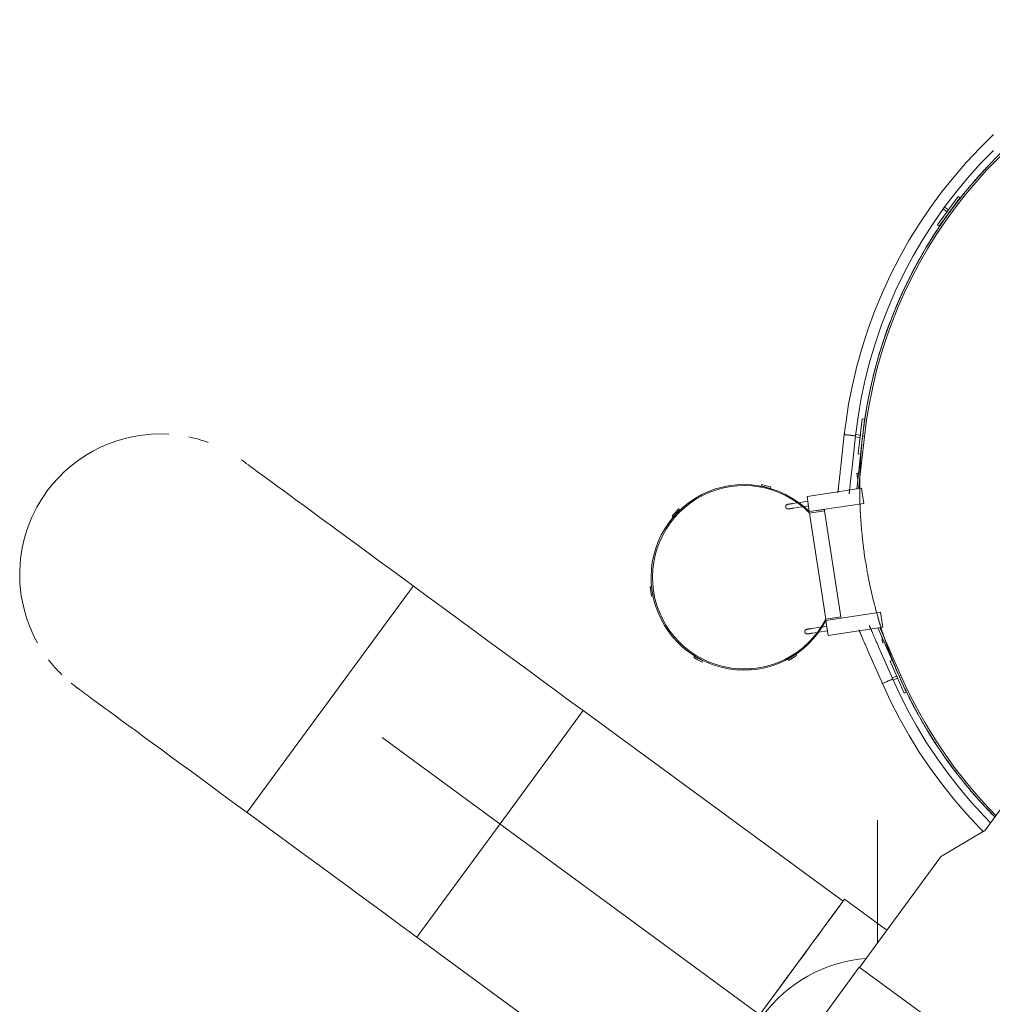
# Model space of a CAD drawing. Header units: metres. Extents: x 135583 to 135939, y 457896 to 458258.
# Tile 436 of 599: x 135774.72 to 135778.87, y 458016.56 to 458020.77. Entities that reach past the tile are written whole.
import ezdxf

# ---------------------------------------------------------------- set-up
doc = ezdxf.new("R2010")
doc.units = ezdxf.units.M
doc.linetypes.add('Hidden', pattern=[4, 2, -2])
doc.layers.add('NIEUWE INSTALLATIE', color=250, linetype='Continuous', lineweight=0)

msp = doc.modelspace()

# ---------------------------------------------------------------- linework, layer by layer
at = {"layer": 'NIEUWE INSTALLATIE'}
for p, q in [((135778.6356, 458019.8924), (135778.724, 458020.0136)), ((135778.7321, 458020.0077), (135778.6437, 458019.8865)), ((135778.724, 458020.0136), (135778.7321, 458020.0077)), ((135778.6769, 458019.9489), (135778.662, 458019.9598)), ((135778.6663, 458019.969), (135778.6828, 458019.957)), ((135778.6828, 458019.957), (135778.6769, 458019.9489)), ((135778.6437, 458019.8865), (135778.6356, 458019.8924)), ((135778.298, 458018.9151), (135778.3145, 458019.0642)), ((135778.3145, 458019.0642), (135778.3244, 458019.0631)), ((135778.3244, 458019.0631), (135778.3167, 458018.9936)), ((135778.2219, 458018.8481), (135778.2383, 458018.9972)), ((135778.2863, 458018.9919), (135778.2699, 458018.8428)), ((135778.3057, 458018.9847), (135778.2853, 458018.9869)), ((135778.2864, 458018.9969), (135778.3068, 458018.9946)), ((135778.2914, 458018.7646), (135778.3162, 458018.9886)), ((135778.3241, 458018.9877), (135778.2996, 458018.7659)), ((135778.3068, 458018.9946), (135778.3057, 458018.9847)), ((135778.3162, 458018.9886), (135778.3241, 458018.9877)), ((135778.3162, 458018.9886), (135778.3241, 458018.9877)), ((135778.3079, 458018.914), (135778.298, 458018.9151)), ((135778.2988, 458018.8315), (135778.2917, 458018.8304)), ((135778.2957, 458018.8037), (135778.2917, 458018.8304)), ((135777.8858, 458018.7832), (135777.8842, 458018.7769)), ((135777.9052, 458018.7784), (135777.8858, 458018.7832)), ((135777.9246, 458018.7736), (135777.9052, 458018.7784)), ((135777.923, 458018.7673), (135777.9246, 458018.7736)), ((135778.3015, 458018.7661), (135778.3004, 458018.7732)), ((135778.0791, 458018.7321), (135778.3114, 458018.7677)), ((135778.0791, 458018.7321), (135778.0889, 458018.6679)), ((135778.2587, 458018.7422), (135778.2589, 458018.7431)), ((135778.3212, 458018.7034), (135778.3114, 458018.7677)), ((135778.0386, 458018.7057), (135778.0164, 458018.7023)), ((135778.0821, 458018.7124), (135778.0427, 458018.7063)), ((135778.0633, 458018.6892), (135778.0851, 458018.6926)), ((135778.3212, 458018.7034), (135778.0889, 458018.6679)), ((135777.5172, 458018.665), (135777.5034, 458018.6504)), ((135777.5034, 458018.6504), (135777.5082, 458018.646)), ((135777.5309, 458018.6795), (135777.5172, 458018.665)), ((135777.5356, 458018.6751), (135777.5309, 458018.6795)), ((135778.0195, 458018.6825), (135778.057, 458018.6883)), ((135778.1532, 458018.6777), (135778.0889, 458018.6679)), ((135778.0898, 458018.6619), (135778.1541, 458018.6718)), ((135778.1591, 458018.2092), (135778.0898, 458018.6619)), ((135778.1541, 458018.6718), (135778.1532, 458018.6777)), ((135778.1541, 458018.6718), (135778.2233, 458018.219)), ((135777.4151, 458018.3473), (135777.4087, 458018.3463)), ((135777.4087, 458018.3463), (135777.4117, 458018.3266)), ((135777.4117, 458018.3266), (135777.4148, 458018.3068)), ((135777.4148, 458018.3068), (135777.4212, 458018.3078)), ((135778.3923, 458018.2388), (135778.16, 458018.2033)), ((135778.4021, 458018.1746), (135778.3923, 458018.2388)), ((135778.2233, 458018.219), (135778.1591, 458018.2092)), ((135778.16, 458018.2033), (135778.2242, 458018.2131)), ((135778.16, 458018.2033), (135778.1698, 458018.139)), ((135778.2242, 458018.2131), (135778.2233, 458018.219)), ((135778.1372, 458018.1745), (135778.0981, 458018.1685)), ((135778.1011, 458018.1488), (135778.1233, 458018.1521)), ((135778.1274, 458018.1528), (135778.1668, 458018.1588)), ((135778.1637, 458018.1786), (135778.1419, 458018.1752)), ((135778.1698, 458018.139), (135778.4021, 458018.1746)), ((135778.3001, 458018.1638), (135778.3004, 458018.1629)), ((135778.4727, 458017.9652), (135778.3821, 458018.1715)), ((135778.3903, 458018.1728), (135778.48, 458017.9684)), ((135778.3933, 458018.166), (135778.3922, 458018.173)), ((135778.402, 458018.1088), (135778.398, 458018.1355)), ((135778.4092, 458018.1099), (135778.402, 458018.1088)), ((135778.0347, 458018.0533), (135778.0313, 458018.0588)), ((135778.401, 458017.9337), (135778.3407, 458018.0711)), ((135778.3849, 458018.0905), (135778.3845, 458018.0914)), ((135778.3849, 458018.0905), (135778.4452, 458017.9531)), ((135777.5992, 458018.0506), (135777.596, 458018.0449)), ((135777.596, 458018.0449), (135777.6135, 458018.0351)), ((135777.6135, 458018.0351), (135777.6309, 458018.0254)), ((135777.6309, 458018.0254), (135777.6341, 458018.031)), ((135777.9972, 458018.038), (135778.0006, 458018.0325)), ((135778.0006, 458018.0325), (135778.0177, 458018.0429)), ((135778.0177, 458018.0429), (135778.0347, 458018.0533)), ((135778.4334, 458018.0298), (135778.4426, 458018.0339)), ((135778.4937, 458017.8925), (135778.4334, 458018.0298)), ((135778.4427, 458017.9575), (135778.4615, 458017.9657)), ((135778.4452, 458017.9531), (135778.4448, 458017.9529)), ((135778.4655, 458017.9566), (135778.4468, 458017.9483)), ((135778.4615, 458017.9657), (135778.4655, 458017.9566)), ((135778.48, 458017.9684), (135778.4727, 458017.9652)), ((135778.48, 458017.9684), (135778.4727, 458017.9652)), ((135778.4727, 458017.9652), (135778.5028, 458017.8965)), ((135778.5028, 458017.8965), (135778.4937, 458017.8925)), ((135776.7685, 458017.3345), (135777.1235, 458017.8181)), ((135777.1235, 458017.8181), (135776.7685, 458017.3345)), ((135778.2328, 458017.0038), (135777.1235, 458017.8181)), ((135778.9549, 458017.4646), (135778.837, 458017.304)), ((135778.3805, 458016.9508), (135778.3805, 458017.3507)), ((135776.4134, 458016.8508), (135776.7685, 458017.3345)), ((135776.7685, 458017.3345), (135776.4134, 458016.8508)), ((135778.8357, 458017.305), (135778.6483, 458017.1935)), ((135778.6496, 458017.1925), (135778.3035, 458016.7214)), ((135777.8778, 458016.5201), (135778.2396, 458017.0127)), ((135778.4201, 458016.8801), (135778.2396, 458017.0127)), ((135778.3805, 458016.8263), (135778.3805, 458016.9507)), ((135776.4134, 458016.8508), (135777.5227, 458016.0365)), ((135778.3022, 458016.7224), (135777.8116, 458016.0546)), ((135778.3022, 458016.7224), (135778.6258, 458016.4846))]:
    msp.add_line(p, q, dxfattribs=at)
at = {"layer": 'NIEUWE INSTALLATIE', "linetype": 'Hidden'}
for p, q in [((135776.0428, 458017.8668), (135776.3978, 458018.35)), ((135776.0428, 458017.8668), (135776.3978, 458018.35)), ((135775.688, 458017.3839), (135776.0428, 458017.8668)), ((135775.688, 458017.3839), (135776.0428, 458017.8668)), ((135777.877, 458016.5192), (135776.0428, 458017.8668)), ((135777.877, 458016.5192), (135776.0428, 458017.8668))]:
    msp.add_line(p, q, dxfattribs=at)
at = {"layer": 'NIEUWE INSTALLATIE', "flags": 128}
for points in [[(135778.8759, 458020.2789), (135778.8167, 458020.2206), (135778.7598, 458020.1599), (135778.7054, 458020.0971), (135778.6536, 458020.0321), (135778.6044, 458019.9651), (135778.5579, 458019.8961), (135778.5143, 458019.8254), (135778.4735, 458019.753), (135778.4356, 458019.679), (135778.4007, 458019.6035), (135778.3688, 458019.5268), (135778.3401, 458019.4488), (135778.3144, 458019.3697), (135778.292, 458019.2896), (135778.2728, 458019.2088), (135778.2568, 458019.1272), (135778.2442, 458019.045), (135778.2383, 458018.9972)], [(135778.2863, 458018.9919), (135778.2968, 458019.0724), (135778.3106, 458019.1524), (135778.3275, 458019.2318), (135778.3476, 458019.3105), (135778.3708, 458019.3883), (135778.3971, 458019.4651), (135778.4265, 458019.5408), (135778.4589, 458019.6153), (135778.4942, 458019.6884), (135778.5324, 458019.76), (135778.5735, 458019.8301), (135778.6173, 458019.8984), (135778.6638, 458019.965), (135778.7129, 458020.0296), (135778.7646, 458020.0923), (135778.8188, 458020.1528), (135778.8753, 458020.211)], [(135777.1235, 458017.8181), (135777.0655, 458017.8607), (135777.0076, 458017.9033), (135776.9498, 458017.9457), (135776.8924, 458017.9878), (135776.8353, 458018.0298), (135776.7786, 458018.0713), (135776.7226, 458018.1125), (135776.6671, 458018.1532), (135776.6124, 458018.1934), (135776.5585, 458018.233), (135776.5055, 458018.2719), (135776.4535, 458018.31), (135776.4026, 458018.3474), (135776.3528, 458018.384), (135776.3043, 458018.4196), (135776.257, 458018.4543), (135776.2112, 458018.4879), (135776.1668, 458018.5205), (135776.1239, 458018.552), (135776.0827, 458018.5823), (135776.0431, 458018.6113), (135776.0052, 458018.6391), (135775.9691, 458018.6656), (135775.9349, 458018.6907), (135775.9026, 458018.7145), (135775.8722, 458018.7368), (135775.8438, 458018.7576), (135775.8175, 458018.7769), (135775.7933, 458018.7947), (135775.7712, 458018.811), (135775.7512, 458018.8256), (135775.7335, 458018.8386), (135775.718, 458018.85), (135775.7047, 458018.8598), (135775.6937, 458018.8678), (135775.685, 458018.8742), (135775.6785, 458018.879), (135775.6744, 458018.882), (135775.6726, 458018.8833)], [(135778.2109, 458018.7487), (135778.2109, 458018.7488), (135778.2109, 458018.749), (135778.211, 458018.7494), (135778.211, 458018.7499), (135778.2111, 458018.7507), (135778.2112, 458018.7515), (135778.2113, 458018.7525), (135778.2114, 458018.7537), (135778.2116, 458018.755), (135778.2118, 458018.7565), (135778.2119, 458018.7581), (135778.2121, 458018.7599), (135778.2123, 458018.7618), (135778.2126, 458018.7639), (135778.2128, 458018.766), (135778.2131, 458018.7683), (135778.2133, 458018.7708), (135778.2136, 458018.7733), (135778.2139, 458018.776), (135778.2142, 458018.7788), (135778.2145, 458018.7817), (135778.2149, 458018.7847), (135778.2152, 458018.7879), (135778.2156, 458018.7911), (135778.2159, 458018.7944), (135778.2163, 458018.7978), (135778.2167, 458018.8012), (135778.2171, 458018.8048), (135778.2175, 458018.8084), (135778.2179, 458018.8121), (135778.2183, 458018.8158), (135778.2187, 458018.8196), (135778.2191, 458018.8234), (135778.2196, 458018.8273), (135778.22, 458018.8312), (135778.2204, 458018.8351), (135778.2209, 458018.8391), (135778.2213, 458018.843), (135778.2218, 458018.847), (135778.2219, 458018.8481)], [(135778.2699, 458018.8428), (135778.2694, 458018.8388), (135778.269, 458018.8348), (135778.2686, 458018.8309), (135778.2681, 458018.8269), (135778.2677, 458018.823), (135778.2673, 458018.8191), (135778.2668, 458018.8153), (135778.2664, 458018.8115), (135778.266, 458018.8078), (135778.2656, 458018.8041), (135778.2652, 458018.8004), (135778.2648, 458018.7969), (135778.2644, 458018.7934), (135778.264, 458018.79), (135778.2637, 458018.7866), (135778.2633, 458018.7834), (135778.263, 458018.7803), (135778.2626, 458018.7772), (135778.2623, 458018.7743), (135778.262, 458018.7715), (135778.2617, 458018.7688), (135778.2614, 458018.7662), (135778.2611, 458018.7637), (135778.2609, 458018.7613), (135778.2606, 458018.7591), (135778.2604, 458018.757), (135778.2602, 458018.7551), (135778.26, 458018.7533), (135778.2598, 458018.7516), (135778.2596, 458018.7501), (135778.2595, 458018.7488), (135778.2594, 458018.7475), (135778.2592, 458018.7465), (135778.2591, 458018.7456), (135778.2591, 458018.7448), (135778.259, 458018.7442), (135778.2589, 458018.7438), (135778.2589, 458018.7435), (135778.2589, 458018.7434)], [(135778.2109, 458018.7491), (135778.2109, 458018.7488), (135778.2109, 458018.7487)], [(135778.2589, 458018.7434), (135778.2589, 458018.7435), (135778.2589, 458018.7437)], [(135777.9883, 458018.6879), (135777.9882, 458018.6883), (135777.9882, 458018.6887), (135777.9882, 458018.6891), (135777.9882, 458018.6895), (135777.9882, 458018.6899), (135777.9882, 458018.6903), (135777.9883, 458018.6907), (135777.9883, 458018.6911), (135777.9884, 458018.6915), (135777.9885, 458018.6919), (135777.9886, 458018.6922), (135777.9887, 458018.6926), (135777.9888, 458018.693), (135777.989, 458018.6934), (135777.9892, 458018.6937), (135777.9893, 458018.6941), (135777.9895, 458018.6944), (135777.9897, 458018.6948), (135777.99, 458018.6951), (135777.9902, 458018.6954), (135777.9905, 458018.6958), (135777.9907, 458018.6961), (135777.991, 458018.6964), (135777.9913, 458018.6966), (135777.9916, 458018.6969), (135777.9919, 458018.6972), (135777.9922, 458018.6974), (135777.9925, 458018.6976), (135777.9928, 458018.6979), (135777.9932, 458018.6981), (135777.9935, 458018.6983), (135777.9939, 458018.6984), (135777.9943, 458018.6986), (135777.9946, 458018.6988), (135777.995, 458018.6989), (135777.9954, 458018.699), (135777.9958, 458018.6991), (135777.9962, 458018.6992), (135777.9966, 458018.6993), (135777.9967, 458018.6993)], [(135778.0164, 458018.7023), (135778.0156, 458018.7022), (135778.0149, 458018.7021), (135778.0141, 458018.702), (135778.0133, 458018.7018), (135778.0125, 458018.7017), (135778.0117, 458018.7016), (135778.011, 458018.7015), (135778.0102, 458018.7014), (135778.0095, 458018.7012), (135778.0087, 458018.7011), (135778.008, 458018.701), (135778.0073, 458018.7009), (135778.0066, 458018.7008), (135778.0059, 458018.7007), (135778.0053, 458018.7006), (135778.0046, 458018.7005), (135778.004, 458018.7004), (135778.0034, 458018.7003), (135778.0028, 458018.7002), (135778.0022, 458018.7001), (135778.0017, 458018.7001), (135778.0012, 458018.7), (135778.0007, 458018.6999), (135778.0002, 458018.6998), (135777.9998, 458018.6998), (135777.9994, 458018.6997), (135777.999, 458018.6996), (135777.9986, 458018.6996), (135777.9983, 458018.6995), (135777.998, 458018.6995), (135777.9977, 458018.6995), (135777.9975, 458018.6994), (135777.9973, 458018.6994), (135777.9971, 458018.6994), (135777.9969, 458018.6993), (135777.9968, 458018.6993), (135777.9967, 458018.6993), (135777.9967, 458018.6993), (135777.9967, 458018.6993)], [(135777.9967, 458018.6993), (135777.9967, 458018.6993), (135777.9967, 458018.6993), (135777.9968, 458018.6993), (135777.9969, 458018.6993), (135777.9971, 458018.6994), (135777.9972, 458018.6994), (135777.9974, 458018.6994), (135777.9977, 458018.6994), (135777.9979, 458018.6995), (135777.9982, 458018.6995), (135777.9985, 458018.6996), (135777.9989, 458018.6996), (135777.9993, 458018.6997), (135777.9997, 458018.6998), (135778.0001, 458018.6998), (135778.0006, 458018.6999), (135778.0011, 458018.7), (135778.0016, 458018.7), (135778.0021, 458018.7001), (135778.0027, 458018.7002), (135778.0032, 458018.7003), (135778.0038, 458018.7004), (135778.0045, 458018.7005), (135778.0051, 458018.7006), (135778.0058, 458018.7007), (135778.0064, 458018.7008), (135778.0071, 458018.7009), (135778.0078, 458018.701), (135778.0085, 458018.7011), (135778.0093, 458018.7012), (135778.01, 458018.7013), (135778.0108, 458018.7014), (135778.0115, 458018.7016), (135778.0123, 458018.7017), (135778.0131, 458018.7018), (135778.0139, 458018.7019), (135778.0146, 458018.702), (135778.0154, 458018.7022), (135778.0162, 458018.7023), (135778.0164, 458018.7023)], [(135777.9997, 458018.6795), (135777.9993, 458018.6795), (135777.9989, 458018.6794), (135777.9985, 458018.6794), (135777.9981, 458018.6794), (135777.9977, 458018.6794), (135777.9973, 458018.6794), (135777.9969, 458018.6795), (135777.9965, 458018.6795), (135777.9961, 458018.6796), (135777.9957, 458018.6797), (135777.9953, 458018.6798), (135777.995, 458018.6799), (135777.9946, 458018.6801), (135777.9942, 458018.6802), (135777.9938, 458018.6804), (135777.9935, 458018.6806), (135777.9931, 458018.6808), (135777.9928, 458018.681), (135777.9925, 458018.6812), (135777.9921, 458018.6814), (135777.9918, 458018.6817), (135777.9915, 458018.6819), (135777.9912, 458018.6822), (135777.9909, 458018.6825), (135777.9907, 458018.6828), (135777.9904, 458018.6831), (135777.9902, 458018.6834), (135777.9899, 458018.6837), (135777.9897, 458018.6841), (135777.9895, 458018.6844), (135777.9893, 458018.6848), (135777.9891, 458018.6851), (135777.989, 458018.6855), (135777.9888, 458018.6859), (135777.9887, 458018.6862), (135777.9886, 458018.6866), (135777.9885, 458018.687), (135777.9884, 458018.6874), (135777.9883, 458018.6878), (135777.9883, 458018.6879)], [(135777.9997, 458018.6795), (135777.9997, 458018.6795), (135777.9997, 458018.6795), (135777.9998, 458018.6795), (135777.9999, 458018.6796), (135778.0001, 458018.6796), (135778.0003, 458018.6796), (135778.0005, 458018.6796), (135778.0007, 458018.6797), (135778.001, 458018.6797), (135778.0012, 458018.6798), (135778.0016, 458018.6798), (135778.0019, 458018.6799), (135778.0023, 458018.6799), (135778.0027, 458018.68), (135778.0031, 458018.68), (135778.0036, 458018.6801), (135778.0041, 458018.6802), (135778.0046, 458018.6803), (135778.0051, 458018.6804), (135778.0057, 458018.6804), (135778.0063, 458018.6805), (135778.0069, 458018.6806), (135778.0075, 458018.6807), (135778.0081, 458018.6808), (135778.0088, 458018.6809), (135778.0094, 458018.681), (135778.0101, 458018.6811), (135778.0108, 458018.6812), (135778.0116, 458018.6813), (135778.0123, 458018.6814), (135778.013, 458018.6816), (135778.0138, 458018.6817), (135778.0145, 458018.6818), (135778.0153, 458018.6819), (135778.0161, 458018.682), (135778.0169, 458018.6822), (135778.0177, 458018.6823), (135778.0185, 458018.6824), (135778.0192, 458018.6825), (135778.0195, 458018.6825)], [(135778.0195, 458018.6825), (135778.0187, 458018.6824), (135778.0179, 458018.6823), (135778.0171, 458018.6822), (135778.0163, 458018.6821), (135778.0155, 458018.6819), (135778.0148, 458018.6818), (135778.014, 458018.6817), (135778.0132, 458018.6816), (135778.0125, 458018.6815), (135778.0118, 458018.6814), (135778.011, 458018.6813), (135778.0103, 458018.6811), (135778.0096, 458018.681), (135778.009, 458018.6809), (135778.0083, 458018.6808), (135778.0076, 458018.6807), (135778.007, 458018.6806), (135778.0064, 458018.6806), (135778.0058, 458018.6805), (135778.0053, 458018.6804), (135778.0047, 458018.6803), (135778.0042, 458018.6802), (135778.0037, 458018.6801), (135778.0033, 458018.6801), (135778.0028, 458018.68), (135778.0024, 458018.6799), (135778.002, 458018.6799), (135778.0017, 458018.6798), (135778.0013, 458018.6798), (135778.001, 458018.6797), (135778.0008, 458018.6797), (135778.0005, 458018.6796), (135778.0003, 458018.6796), (135778.0001, 458018.6796), (135778, 458018.6796), (135777.9999, 458018.6795), (135777.9998, 458018.6795), (135777.9997, 458018.6795), (135777.9997, 458018.6795)], [(135778.0699, 458018.1541), (135778.0699, 458018.1545), (135778.0698, 458018.1549), (135778.0698, 458018.1553), (135778.0698, 458018.1557), (135778.0698, 458018.1561), (135778.0699, 458018.1565), (135778.0699, 458018.1569), (135778.07, 458018.1573), (135778.07, 458018.1577), (135778.0701, 458018.1581), (135778.0702, 458018.1585), (135778.0704, 458018.1588), (135778.0705, 458018.1592), (135778.0706, 458018.1596), (135778.0708, 458018.1599), (135778.071, 458018.1603), (135778.0712, 458018.1607), (135778.0714, 458018.161), (135778.0716, 458018.1613), (135778.0718, 458018.1617), (135778.0721, 458018.162), (135778.0724, 458018.1623), (135778.0726, 458018.1626), (135778.0729, 458018.1628), (135778.0732, 458018.1631), (135778.0735, 458018.1634), (135778.0738, 458018.1636), (135778.0741, 458018.1639), (135778.0745, 458018.1641), (135778.0748, 458018.1643), (135778.0752, 458018.1645), (135778.0755, 458018.1646), (135778.0759, 458018.1648), (135778.0763, 458018.165), (135778.0766, 458018.1651), (135778.077, 458018.1652), (135778.0774, 458018.1653), (135778.0778, 458018.1654), (135778.0782, 458018.1655), (135778.0783, 458018.1655)], [(135778.0813, 458018.1457), (135778.0809, 458018.1457), (135778.0805, 458018.1456), (135778.0801, 458018.1456), (135778.0797, 458018.1456), (135778.0793, 458018.1456), (135778.0789, 458018.1457), (135778.0785, 458018.1457), (135778.0781, 458018.1458), (135778.0778, 458018.1458), (135778.0774, 458018.1459), (135778.077, 458018.146), (135778.0766, 458018.1461), (135778.0762, 458018.1463), (135778.0758, 458018.1464), (135778.0755, 458018.1466), (135778.0751, 458018.1468), (135778.0748, 458018.147), (135778.0744, 458018.1472), (135778.0741, 458018.1474), (135778.0738, 458018.1476), (135778.0735, 458018.1479), (135778.0732, 458018.1481), (135778.0729, 458018.1484), (135778.0726, 458018.1487), (135778.0723, 458018.149), (135778.0721, 458018.1493), (135778.0718, 458018.1496), (135778.0716, 458018.1499), (135778.0714, 458018.1503), (135778.0712, 458018.1506), (135778.071, 458018.151), (135778.0708, 458018.1513), (135778.0706, 458018.1517), (135778.0705, 458018.1521), (135778.0703, 458018.1524), (135778.0702, 458018.1528), (135778.0701, 458018.1532), (135778.07, 458018.1536), (135778.0699, 458018.154), (135778.0699, 458018.1541)], [(135778.0981, 458018.1685), (135778.0973, 458018.1684), (135778.0965, 458018.1683), (135778.0957, 458018.1682), (135778.0949, 458018.168), (135778.0941, 458018.1679), (135778.0934, 458018.1678), (135778.0926, 458018.1677), (135778.0919, 458018.1676), (135778.0911, 458018.1675), (135778.0904, 458018.1673), (135778.0897, 458018.1672), (135778.0889, 458018.1671), (135778.0883, 458018.167), (135778.0876, 458018.1669), (135778.0869, 458018.1668), (135778.0863, 458018.1667), (135778.0856, 458018.1666), (135778.085, 458018.1665), (135778.0845, 458018.1664), (135778.0839, 458018.1664), (135778.0834, 458018.1663), (135778.0828, 458018.1662), (135778.0823, 458018.1661), (135778.0819, 458018.166), (135778.0814, 458018.166), (135778.081, 458018.1659), (135778.0806, 458018.1659), (135778.0803, 458018.1658), (135778.08, 458018.1657), (135778.0796, 458018.1657), (135778.0794, 458018.1657), (135778.0791, 458018.1656), (135778.0789, 458018.1656), (135778.0787, 458018.1656), (135778.0786, 458018.1655), (135778.0785, 458018.1655), (135778.0784, 458018.1655), (135778.0783, 458018.1655), (135778.0783, 458018.1655)], [(135778.0783, 458018.1655), (135778.0783, 458018.1655), (135778.0784, 458018.1655), (135778.0784, 458018.1655), (135778.0786, 458018.1655), (135778.0787, 458018.1656), (135778.0789, 458018.1656), (135778.0791, 458018.1656), (135778.0793, 458018.1657), (135778.0796, 458018.1657), (135778.0799, 458018.1657), (135778.0802, 458018.1658), (135778.0805, 458018.1658), (135778.0809, 458018.1659), (135778.0813, 458018.166), (135778.0818, 458018.166), (135778.0822, 458018.1661), (135778.0827, 458018.1662), (135778.0832, 458018.1662), (135778.0837, 458018.1663), (135778.0843, 458018.1664), (135778.0849, 458018.1665), (135778.0855, 458018.1666), (135778.0861, 458018.1667), (135778.0867, 458018.1668), (135778.0874, 458018.1669), (135778.0881, 458018.167), (135778.0888, 458018.1671), (135778.0895, 458018.1672), (135778.0902, 458018.1673), (135778.0909, 458018.1674), (135778.0917, 458018.1675), (135778.0924, 458018.1677), (135778.0932, 458018.1678), (135778.0939, 458018.1679), (135778.0947, 458018.168), (135778.0955, 458018.1681), (135778.0963, 458018.1682), (135778.0971, 458018.1684), (135778.0979, 458018.1685), (135778.0981, 458018.1685)], [(135778.0813, 458018.1457), (135778.0813, 458018.1457), (135778.0814, 458018.1457), (135778.0815, 458018.1458), (135778.0816, 458018.1458), (135778.0817, 458018.1458), (135778.0819, 458018.1458), (135778.0821, 458018.1458), (135778.0823, 458018.1459), (135778.0826, 458018.1459), (135778.0829, 458018.146), (135778.0832, 458018.146), (135778.0836, 458018.1461), (135778.0839, 458018.1461), (135778.0843, 458018.1462), (135778.0848, 458018.1463), (135778.0852, 458018.1463), (135778.0857, 458018.1464), (135778.0862, 458018.1465), (135778.0868, 458018.1466), (135778.0873, 458018.1466), (135778.0879, 458018.1467), (135778.0885, 458018.1468), (135778.0891, 458018.1469), (135778.0898, 458018.147), (135778.0904, 458018.1471), (135778.0911, 458018.1472), (135778.0918, 458018.1473), (135778.0925, 458018.1474), (135778.0932, 458018.1475), (135778.0939, 458018.1477), (135778.0947, 458018.1478), (135778.0954, 458018.1479), (135778.0962, 458018.148), (135778.097, 458018.1481), (135778.0977, 458018.1482), (135778.0985, 458018.1484), (135778.0993, 458018.1485), (135778.1001, 458018.1486), (135778.1009, 458018.1487), (135778.1011, 458018.1488)], [(135778.1011, 458018.1488), (135778.1003, 458018.1486), (135778.0995, 458018.1485), (135778.0987, 458018.1484), (135778.0979, 458018.1483), (135778.0972, 458018.1482), (135778.0964, 458018.148), (135778.0956, 458018.1479), (135778.0949, 458018.1478), (135778.0941, 458018.1477), (135778.0934, 458018.1476), (135778.0927, 458018.1475), (135778.092, 458018.1474), (135778.0913, 458018.1472), (135778.0906, 458018.1471), (135778.0899, 458018.147), (135778.0893, 458018.1469), (135778.0887, 458018.1469), (135778.0881, 458018.1468), (135778.0875, 458018.1467), (135778.0869, 458018.1466), (135778.0864, 458018.1465), (135778.0859, 458018.1464), (135778.0854, 458018.1463), (135778.0849, 458018.1463), (135778.0845, 458018.1462), (135778.084, 458018.1461), (135778.0837, 458018.1461), (135778.0833, 458018.146), (135778.083, 458018.146), (135778.0827, 458018.1459), (135778.0824, 458018.1459), (135778.0822, 458018.1459), (135778.0819, 458018.1458), (135778.0818, 458018.1458), (135778.0816, 458018.1458), (135778.0815, 458018.1458), (135778.0814, 458018.1457), (135778.0814, 458018.1457), (135778.0813, 458018.1457)], [(135778.3005, 458018.1626), (135778.3006, 458018.1626), (135778.3007, 458018.1623)], [(135778.3407, 458018.0711), (135778.3391, 458018.0747), (135778.3375, 458018.0784), (135778.3359, 458018.082), (135778.3343, 458018.0857), (135778.3327, 458018.0893), (135778.3312, 458018.0928), (135778.3296, 458018.0964), (135778.3281, 458018.0999), (135778.3266, 458018.1033), (135778.3251, 458018.1067), (135778.3236, 458018.1101), (135778.3222, 458018.1134), (135778.3207, 458018.1166), (135778.3194, 458018.1197), (135778.318, 458018.1228), (135778.3167, 458018.1258), (135778.3154, 458018.1286), (135778.3142, 458018.1314), (135778.313, 458018.1342), (135778.3119, 458018.1368), (135778.3108, 458018.1393), (135778.3097, 458018.1416), (135778.3087, 458018.1439), (135778.3078, 458018.1461), (135778.3069, 458018.1481), (135778.3061, 458018.15), (135778.3053, 458018.1518), (135778.3045, 458018.1535), (135778.3039, 458018.155), (135778.3033, 458018.1564), (135778.3027, 458018.1577), (135778.3022, 458018.1588), (135778.3018, 458018.1598), (135778.3014, 458018.1606), (135778.3011, 458018.1613), (135778.3009, 458018.1619), (135778.3007, 458018.1623), (135778.3006, 458018.1625), (135778.3005, 458018.1626)], [(135778.3021, 458018.1591), (135778.3026, 458018.158), (135778.3027, 458018.1577)], [(135778.3449, 458018.1817), (135778.3448, 458018.1819), (135778.3448, 458018.182)], [(135778.3448, 458018.182), (135778.3448, 458018.182), (135778.3449, 458018.1818), (135778.345, 458018.1814), (135778.3453, 458018.1809), (135778.3456, 458018.1802), (135778.3459, 458018.1794), (135778.3463, 458018.1785), (135778.3468, 458018.1774), (135778.3473, 458018.1762), (135778.3479, 458018.1748), (135778.3486, 458018.1733), (135778.3493, 458018.1717), (135778.3501, 458018.1699), (135778.3509, 458018.1681), (135778.3518, 458018.1661), (135778.3527, 458018.1639), (135778.3537, 458018.1617), (135778.3547, 458018.1593), (135778.3558, 458018.1569), (135778.3569, 458018.1543), (135778.3581, 458018.1516), (135778.3593, 458018.1488), (135778.3606, 458018.146), (135778.3619, 458018.143), (135778.3632, 458018.14), (135778.3646, 458018.1368), (135778.366, 458018.1336), (135778.3674, 458018.1304), (135778.3689, 458018.127), (135778.3704, 458018.1237), (135778.3719, 458018.1202), (135778.3734, 458018.1167), (135778.375, 458018.1132), (135778.3765, 458018.1096), (135778.3781, 458018.106), (135778.3797, 458018.1024), (135778.3813, 458018.0988), (135778.3829, 458018.0951), (135778.3845, 458018.0915), (135778.3849, 458018.0905)], [(135778.401, 458017.9337), (135778.4359, 458017.8583), (135778.4738, 458017.7843), (135778.5146, 458017.7119), (135778.5583, 458017.6412), (135778.6048, 458017.5723), (135778.6541, 458017.5053), (135778.7059, 458017.4403), (135778.7603, 458017.3774), (135778.8172, 458017.3168), (135778.8318, 458017.3025)], [(135778.8631, 458017.3396), (135778.838, 458017.3648), (135778.783, 458017.4246), (135778.7304, 458017.4865), (135778.6804, 458017.5504), (135778.633, 458017.6163), (135778.5882, 458017.6841), (135778.5462, 458017.7536), (135778.507, 458017.8247), (135778.4707, 458017.8973), (135778.4452, 458017.9531)], [(135774.9624, 458017.916), (135774.9636, 458017.9152), (135774.9671, 458017.9126), (135774.9729, 458017.9084), (135774.981, 458017.9024), (135774.9913, 458017.8948), (135775.004, 458017.8855), (135775.0189, 458017.8745), (135775.0361, 458017.862), (135775.0554, 458017.8477), (135775.077, 458017.8319), (135775.1006, 458017.8146), (135775.1264, 458017.7957), (135775.1542, 458017.7752), (135775.1841, 458017.7533), (135775.2159, 458017.73), (135775.2496, 458017.7052), (135775.2852, 458017.6791), (135775.3226, 458017.6517), (135775.3617, 458017.6229), (135775.4025, 458017.593), (135775.4449, 458017.5618), (135775.4889, 458017.5295), (135775.5344, 458017.4961), (135775.5812, 458017.4617), (135775.6294, 458017.4264), (135775.6789, 458017.3901), (135775.7295, 458017.3529), (135775.7812, 458017.3149), (135775.834, 458017.2762), (135775.8876, 458017.2368), (135775.9421, 458017.1968), (135775.9974, 458017.1562), (135776.0533, 458017.1152), (135776.1098, 458017.0737), (135776.1668, 458017.0319), (135776.2242, 458016.9898), (135776.2818, 458016.9474), (135776.3397, 458016.9049), (135776.3977, 458016.8623), (135776.4134, 458016.8508)]]:
    msp.add_lwpolyline(points, dxfattribs=at)
at = {"layer": 'NIEUWE INSTALLATIE'}
for centre, radius, start, end in [((135780.3041, 458018.769), 2, 338.1735, 173.696), ((135780.3041, 458018.769), 1.992, 337.9953, 173.696), ((135780.3041, 458018.769), 2, 138.2799, 140.2856), ((135780.3041, 458018.769), 2, 143.7097, 144.8027), ((135780.3041, 458018.769), 2, 142.8032, 143.6846), ((135780.3041, 458018.769), 2, 147.3265, 149.3199), ((135780.3041, 458018.769), 2, 151.8499, 153.837), ((135780.3041, 458018.769), 2, 156.3732, 158.3541), ((135780.3041, 458018.769), 2, 160.8966, 162.8712), ((135780.3041, 458018.769), 2, 165.4199, 167.3883), ((135780.3041, 458018.769), 2, 169.9433, 171.9054), ((135775.3175, 458018.3997), 0.6, 86.4438, 143.7165), ((135775.3175, 458018.3997), 0.6, 70.0802, 78.262), ((135775.3175, 458018.3997), 0.6, 53.7165, 54.6076), ((135777.8092, 458018.3874), 0.3961, 45.0844, 332.3076), ((135777.8106, 458018.3876), 0.3915, 44.4959, 332.8961), ((135777.8079, 458018.3882), 0.3961, 73.1057, 78.8939), ((135780.3041, 458018.769), 2, 178.7266, 180.0673), ((135775.3175, 458018.3997), 0.6, 143.7165, 168.0959), ((135777.8098, 458018.3892), 0.3961, 133.8019, 139.5901), ((135780.3041, 458018.769), 2, 183.2439, 185.4566), ((135775.3175, 458018.3997), 0.6, 168.262, 209.1711), ((135780.3041, 458018.769), 2, 187.7611, 189.9736), ((135777.8092, 458018.3874), 0.3961, 185.8019, 191.5901), ((135780.3041, 458018.769), 2, 192.2783, 194.4906), ((135780.3041, 458018.769), 2, 197.3247, 198.9777), ((135777.8082, 458018.3861), 0.3961, 298.4981, 304.2863), ((135775.3175, 458018.3997), 0.6, 217.3529, 225.5347), ((135777.8103, 458018.3858), 0.3961, 237.8019, 243.5901), ((135775.3175, 458018.3997), 0.6, 230.6561, 234.428), ((135780.3041, 458018.769), 2, 203.696, 224.6289), ((135780.3041, 458018.769), 1.992, 203.696, 224.5919), ((135780.3041, 458018.769), 2, 205.83, 207.3563), ((135780.3041, 458018.769), 2, 210.3472, 211.8068), ((135780.3041, 458018.769), 2, 214.8645, 216.2571), ((135780.3041, 458018.769), 2, 219.3817, 220.7073), ((135780.3041, 458018.769), 2, 223.899, 224.6337), ((135778.3805, 458016.1507), 0.6112, 94.6051, 143.696)]:
    msp.add_arc(centre, radius, start, end, dxfattribs=at)
at = {"layer": 'NIEUWE INSTALLATIE', "linetype": 'Hidden'}
for start, end in [(135.8387, 135.9816), (135.8387, 135.9816), (136.8937, 139.1566), (136.8937, 139.1566), (136.0674, 137.9986), (136.0674, 137.9986), (138.0721, 138.2183), (138.0721, 138.2183), (140.5927, 142.5169), (140.5927, 142.5169), (140.3569, 140.5048), (140.3569, 140.5048), (141.6496, 143.7036), (141.6496, 143.7036), (142.5893, 142.7427), (142.5893, 142.7427), (145.1181, 147.0351), (145.1181, 147.0351), (144.8751, 145.0279), (144.8751, 145.0279), (146.2091, 148.2502), (146.2091, 148.2502), (147.1064, 147.2671), (147.1064, 147.2671), (149.3934, 149.551), (149.3934, 149.551), (150.7501, 152.7966), (150.7501, 152.7966), (149.6436, 151.5533), (149.6436, 151.5533), (151.6236, 151.7914), (151.6236, 151.7914), (154.1692, 156.0715), (154.1692, 156.0715), (153.9117, 154.074), (153.9117, 154.074), (155.2911, 157.3427), (155.2911, 157.3427), (156.1407, 156.3157), (156.1407, 156.3157), (158.695, 160.5897), (158.695, 160.5897), (158.43, 158.5971), (158.43, 158.5971), (159.8321, 161.8885), (159.8321, 161.8885), (159.6712, 159.7919), (159.6712, 159.7919), (160.6579, 160.84), (160.6579, 160.84), (163.2208, 165.1079), (163.2208, 165.1079), (162.9484, 163.1201), (162.9484, 163.1201), (164.3732, 166.4341), (164.3732, 166.4341), (165.1751, 165.3643), (165.1751, 165.3643), (167.4668, 167.6431), (167.4668, 167.6431), (168.9142, 170.9795), (168.9142, 170.9795), (167.7468, 169.626), (167.7468, 169.626), (169.6923, 169.8886), (169.6923, 169.8886), (172.273, 174.1441), (172.273, 174.1441), (171.9852, 172.166), (171.9852, 172.166), (173.4552, 178.5134), (173.4552, 178.5134), (174.2095, 176.4225), (174.2095, 176.4225), (176.5037, 178.3709), (176.5037, 178.3709), (178.4143, 178.6622), (178.4143, 178.6622), (180.0636, 181.9452), (180.0636, 181.9452), (180.0688, 180.9395), (180.0688, 180.9395), (181.0222, 183.1803), (181.0222, 183.1803), (185.5407, 187.6984), (185.5407, 187.6984), (190.0593, 192.2164), (190.0593, 192.2164), (194.5779, 196.7344), (194.5779, 196.7344), (195.4467, 197.3279), (195.4467, 197.3279), (196.7955, 197.3232), (196.7955, 197.3232), (199.0173, 204.2938), (199.0173, 204.2938), (199.0965, 201.2525), (199.0965, 201.2525), (201.3127, 203.5246), (201.3127, 203.5246), (203.6153, 205.1929), (203.6153, 205.1929), (205.3054, 205.7705), (205.3054, 205.7705), (206.4831, 208.7606), (206.4831, 208.7606), (207.4097, 208.0415), (207.4097, 208.0415), (208.134, 209.6431), (208.134, 209.6431), (209.7642, 210.2884), (209.7642, 210.2884), (210.9544, 213.2275), (210.9544, 213.2275), (211.8584, 212.5585), (211.8584, 212.5585), (212.6528, 214.0935), (212.6528, 214.0935), (214.2247, 214.8064), (214.2247, 214.8064), (215.4248, 217.6945), (215.4248, 217.6945), (216.3071, 217.0754), (216.3071, 217.0754), (217.1717, 218.5444), (217.1717, 218.5444), (218.6874, 219.3244), (218.6874, 219.3244), (219.8944, 222.1616), (219.8944, 222.1616), (220.7558, 221.5923), (220.7558, 221.5923), (221.6906, 222.9957), (221.6906, 222.9957), (223.153, 223.8423), (223.153, 223.8423)]:
    msp.add_arc((135780.3041, 458018.769), 2, start, end, dxfattribs=at)
at = {"layer": 'NIEUWE INSTALLATIE', "extrusion": (0, 0, -1)}
for centre, major_axis, ratio, start_param, end_param in [((135778.2623, 458018.9945), (0.024, -0.0027), 0.000001, 3.449333, 9.686577), ((135778.2623, 458018.9945), (-0.024, 0.0027), 0.000001, 3.773507, 9.424778), ((135778.2623, 458018.9945), (0.0232, 0.0067), 1, 3.534292, 3.796091), ((135778.2623, 458018.9945), (0.024, -0.0027), 0.000001, 1.832596, 2.879793), ((135778.2623, 458018.9945), (-0.0043, 0.0238), 1, 2.049606, 2.067769), ((135778.2623, 458018.9945), (-0.0131, 0.0203), 1, 1.993471, 2.182212), ((135778.4231, 458017.9434), (-0.0221, -0.0097), 0.000001, 0, 5.497787), ((135778.4231, 458017.9434), (-0.0221, -0.0097), 0.000001, 0, 3.944321), ((135778.4231, 458017.9434), (-0.0241, -0.0014), 1, 2.577116, 2.712123)]:
    msp.add_ellipse(centre, major_axis=major_axis, ratio=ratio, start_param=start_param, end_param=end_param, dxfattribs=at)
at = {"layer": 'NIEUWE INSTALLATIE'}
for centre, major_axis, start_param, end_param in [((135778.2623, 458018.9945), (0.024, -0.0027), 0.25041, 6.46838), ((135778.4231, 458017.9434), (0.0221, 0.0097), 4.28423, 9.773844), ((135777.8778, 458016.5201), (0.3551, 0.4837), 0.142798, 1.424956)]:
    msp.add_ellipse(centre, major_axis=major_axis, ratio=0.000001, start_param=start_param, end_param=end_param, dxfattribs=at)
for points in [[(135778.2383, 458018.9972), (135778.2382, 458018.9958), (135778.2382, 458018.9945), (135778.2382, 458018.9931)], [(135778.2383, 458018.9925), (135778.2382, 458018.9931), (135778.2382, 458018.9937), (135778.2382, 458018.9943)], [(135778.2859, 458018.989), (135778.2857, 458018.9884), (135778.2856, 458018.9879), (135778.2854, 458018.9873)], [(135778.2856, 458018.9879), (135778.2859, 458018.9892), (135778.2862, 458018.9905), (135778.2863, 458018.9919)], [(135778.401, 458017.9337), (135778.4004, 458017.935), (135778.4, 458017.9362), (135778.3997, 458017.9376)], [(135778.4433, 458017.9567), (135778.444, 458017.9556), (135778.4447, 458017.9544), (135778.4452, 458017.9531)]]:
    msp.add_open_spline(points, degree=3, dxfattribs=at)

doc.saveas('drawing.dxf')
